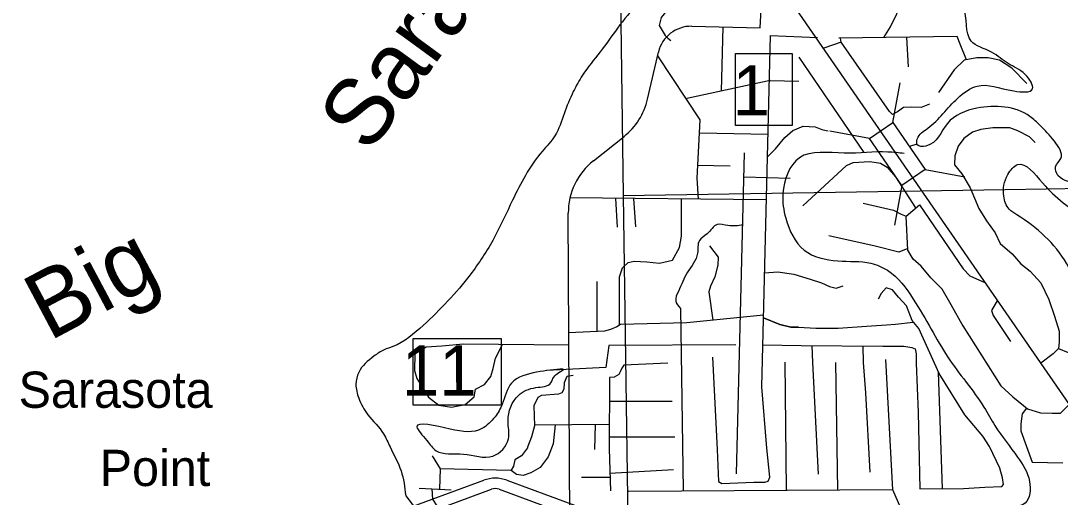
# Model space of a CAD drawing. Extents: x 408847 to 817539, y 923858 to 1151780.
# Drawn here: x 467897 to 477217, y 1070061 to 1074336 of the extents above; entities that cross this region are included whole.
import ezdxf

# ---------------------------------------------------------------- set-up
doc = ezdxf.new("R2010")
doc.units = 0
for name, color, linetype in [('Bridges', 7, 'Continuous'), ('County Route Divided Highway Outline and Fill', 7, 'Continuous'), ('County Routes Highway Center Lines', 7, 'Continuous'), ('Geographic Features Text', 7, 'Continuous'), ('Lakes and Ponds', 7, 'Continuous'), ('Level 12', 7, 'Continuous'), ('Level 42', 7, 'Continuous'), ('Level 43', 7, 'Continuous'), ('Local Roads Improved', 7, 'Continuous'), ('Local Roads Paved', 7, 'Continuous'), ('Masks for Road Features', 7, 'Continuous'), ('Narrow River Creek and Branch and Slough', 7, 'Continuous'), ('Roadshields County Roads', 7, 'Continuous'), ('Section Lines', 7, 'Continuous'), ('State Routes Highway Center Lines', 7, 'Continuous')]:
    doc.layers.add(name, color=color, linetype=linetype)

msp = doc.modelspace()

# ---------------------------------------------------------------- linework, layer by layer
at = {"layer": 'Bridges'}
for p, q in [((475717.2, 1073424.4), (475783.2, 1073780.3)), ((475506.2, 1073279.4), (475150.2, 1073345.5)), ((476007.1, 1073002.4), (476363.1, 1072936.3)), ((475796.1, 1072857.4), (475730.1, 1072501.4))]:
    msp.add_line(p, q, dxfattribs=at)
msp.add_lwpolyline([(475796.1, 1072857.4), (475506.2, 1073279.4), (475717.2, 1073424.4), (476007.1, 1073002.4)], close=True, dxfattribs=at)
at = {"layer": 'County Route Divided Highway Outline and Fill'}
for p, q in [((474527.6, 1074273.1), (474559.6, 1074890.9)), ((473913.6, 1074286.6), (474527.6, 1074273.1)), ((473516.9, 1073632.1), (473614.8, 1074054.4)), ((473032.2, 1073080), (473306.2, 1073298.2)), ((472824.9, 1068888.5), (472806, 1072608.1))]:
    msp.add_line(p, q, dxfattribs=at)
for centre, radius, start, end in [((473907, 1073986.6), 300, 88.73932, 166.95025), ((472932.4, 1073767.5), 600, 308.53571, 346.95005), ((473406, 1072610.7), 600, 128.53564, 180.24549)]:
    msp.add_arc(centre, radius, start, end, dxfattribs=at)
at = {"layer": 'County Routes Highway Center Lines'}
for p, q in [((474527.6, 1074273.1), (474565.7, 1075007.8)), ((473913.6, 1074286.6), (474527.6, 1074273.1)), ((473516.9, 1073632.1), (473614.8, 1074054.4)), ((473032.2, 1073080), (473306.2, 1073298.2)), ((472824.9, 1068888.5), (472806, 1072608.1))]:
    msp.add_line(p, q, dxfattribs=at)
for centre, radius, start, end in [((473907, 1073986.6), 300, 88.73932, 166.95025), ((472932.4, 1073767.5), 600, 308.53571, 346.95005), ((473406, 1072610.7), 600, 128.53564, 180.24549)]:
    msp.add_arc(centre, radius, start, end, dxfattribs=at)
at = {"layer": 'Lakes and Ponds'}
msp.add_line((471348.4, 1070074.7), (472385, 1068728.4), dxfattribs=at)
for points in [[(477806, 1071359.2), (477681.9, 1071311.2), (477651.9, 1071599.5), (477433.6, 1071891.8), (477275.4, 1072156.1), (476829, 1072594.6), (476760.9, 1072644.6), (476710.8, 1072762.8), (476748.9, 1072957), (476835, 1073045.1), (477059.2, 1072880.9), (477245.4, 1072702.7), (477425.6, 1072628.6), (477511.7, 1072756.8), (477405.6, 1072858.9), (477197.4, 1072949), (477175.3, 1073025.1), (477223.4, 1073101.1), (477165.3, 1073255.3), (477037.2, 1073397.5), (476945.1, 1073477.6), (476470.6, 1073551.6), (476206.3, 1073415.5), (476013.2, 1073211.5), (475935.7, 1073223.7), (475935.7, 1073274.7), (476030.1, 1073371.4), (476166.2, 1073501.6), (476298.4, 1073641.7), (476472.6, 1073749.8), (476800.9, 1073705.8), (476969.1, 1073723.8), (476903, 1073854), (476750.9, 1073952.1), (476602.7, 1074054.2), (476418.5, 1074154.3), (476350.4, 1074456.6), (476236.3, 1074586.8), (476050.1, 1074765), (476044.1, 1074881.1), (476006.1, 1075027.2), (475918, 1075299.5), (475859.9, 1075541.8), (475873.9, 1075844.1), (475755.8, 1075682), (475755.8, 1075487.8), (475737.8, 1075207.4), (475711.7, 1075007.2), (475671.7, 1074765), (475689.7, 1074618.8), (475709.7, 1074564.7), (475713.7, 1074440.6), (475437.4, 1074534.7), (475265.2, 1074648.8), (475107.1, 1074855), (474854.8, 1075255.5), (474838.5, 1075446.2), (474950.5, 1075606.9), (475047, 1075577.8), (475169.1, 1075477.7), (475481.5, 1075637.9), (475599.6, 1075810.1), (475607.6, 1076028.3), (475485.5, 1076210.5), (475195.2, 1076168.5), (474978.9, 1076156.5), (475011, 1076334.7), (475165.1, 1076552.9), (475229.2, 1076891.3), (475237.2, 1077169.6), (475233.2, 1077445.9), (475255.2, 1077730.2), (475207.2, 1077990.5), (475267.2, 1078052.6), (475335.4, 1078057.5), (475503.5, 1078014.5), (475643.7, 1077758.2), (475657.7, 1077425.9), (475619.6, 1077101.5), (475561.6, 1076781.2), (475601.6, 1076356.7), (475791.8, 1076064.4), (476020.1, 1076042.4), (476326.4, 1076374.7), (476410.5, 1076627), (476244.3, 1076941.4), (475964, 1077123.6), (475956, 1077335.8), (476006.1, 1077522), (475960, 1077872.4), (475906, 1078098.6), (475873.9, 1078364.9), (475891.9, 1078721.3), (475885.9, 1078919.5), (475871.9, 1079113.7), (475807.4, 1079249.7)], [(474270.9, 1076363.9), (474230.9, 1075963.6), (474082.2, 1075550.6), (473974.9, 1075261.6), (473751.9, 1075046.8), (473553.6, 1074650.4), (473429.7, 1074493.4), (473248, 1074270.4), (473091.1, 1074055.7), (472934.2, 1073849.2), (472851.6, 1073700.5), (472769, 1073502.3), (472686.4, 1073304.1), (472570.8, 1073163.7), (472422.1, 1072948.9), (472306.5, 1072725.9), (472141.3, 1072387.3), (471926.5, 1072056.9), (471505.3, 1071602.7), (471232.8, 1071412.7), (471154.3, 1071383.8), (471063.4, 1071326), (470927.2, 1071181.4), (470902.4, 1071074.1), (470927.2, 1070950.2), (471009.8, 1070801.5), (471150.2, 1070628.1), (471208, 1070512.4), (471307.1, 1070297.7), (471348.4, 1070074.7)], [(472760.9, 1071211), (472522.3, 1071182.7), (472298.2, 1071084.6), (472214.1, 1070894.4), (472150, 1070782.4), (472031.5, 1070676.4), (471745.7, 1070672.3), (471449.5, 1070692.3), (471537.5, 1070570.2), (471621.6, 1070478.1), (471865.8, 1070448.1), (472130, 1070430.1), (472270.1, 1070584.2), (472266.1, 1070746.3), (472360.2, 1070974.5), (472516.3, 1071044.6), (472650.4, 1071086.6), (472668.5, 1071124.6), (472764.5, 1071204.7)]]:
    msp.add_spline(points, degree=3, dxfattribs=at)
at = {"layer": 'Level 12'}
for p, q in [((475460.9, 1073152.9), (474876.2, 1074009)), ((475870.4, 1073209.4), (475933.6, 1073231.9)), ((474315.8, 1070272), (474387.8, 1073152.3)), ((474382.4, 1072934.1), (474795, 1072924.8)), ((475716.9, 1070127.9), (475654.8, 1071296.8)), ((474763.9, 1070128.5), (474750.1, 1071272.8)), ((475222.7, 1070124.5), (475204.5, 1071270.8))]:
    msp.add_line(p, q, dxfattribs=at)
at = {"layer": 'Local Roads Improved'}
for p, q in [((474541.8, 1071051), (474618.3, 1074202.7)), ((474618.3, 1074202.7), (475040.8, 1074185.1)), ((473958.6, 1072925), (473969.7, 1072735.5)), ((475741.7, 1072934.6), (475920.9, 1072656.2)), ((475955.9, 1072684.1), (476346.6, 1072109.6)), ((472812, 1071426.3), (471866.7, 1071433.9)), ((474549.8, 1071428.4), (474893.6, 1071423.1)), ((475000.6, 1071270.5), (474992.2, 1071422)), ((475452.8, 1071269.4), (475450, 1071417)), ((474100.4, 1071316), (474140.5, 1070488.9)), ((475051.4, 1070268.3), (475000.6, 1071270.5)), ((474587.3, 1070499.6), (474541.8, 1071051)), ((473172, 1070494.2), (473185.9, 1070117.7)), ((474140.5, 1070488.9), (474154.4, 1070201))]:
    msp.add_line(p, q, dxfattribs=at)
for points in [[(473607.3, 1074022.2), (473986.7, 1073446.3), (473958.6, 1072925)], [(476991.4, 1073242.7), (476943.2, 1073293.5), (476836.2, 1073349.7), (476766.6, 1073373.8), (476614.1, 1073373.8), (476504.4, 1073360.5), (476432.2, 1073336.4), (476354.4, 1073280.7)], [(476991.4, 1073242.7), (476943.2, 1073293.5), (476836.2, 1073349.7), (476766.6, 1073373.8), (476614.1, 1073373.8), (476504.4, 1073360.5), (476432.2, 1073336.4), (476354.4, 1073280.7)], [(476354.4, 1073280.7), (476303.5, 1073211.1), (476271.4, 1073125.5), (476268.7, 1073042.5), (476335.9, 1072962.5)], [(476354.4, 1073280.7), (476303.5, 1073211.1), (476271.4, 1073125.5), (476268.7, 1073042.5), (476335.9, 1072962.5)], [(474909.6, 1072676.6), (475300.3, 1073037.9), (475361.8, 1073064.7), (475508.9, 1073072.7), (475605.3, 1073059.4), (475666.8, 1073021.9), (475741.7, 1072934.6)], [(476335.9, 1072962.5), (476410.8, 1072836.7), (476488.4, 1072652), (476555.3, 1072539.6), (476635.5, 1072432.5), (476678.3, 1072336.2), (476788, 1072245.2), (476865.6, 1072154.2), (476948.6, 1072088.2), (477044.9, 1071983.8), (477114.4, 1071833.9), (477165.3, 1071686.7), (477208.1, 1071550.2), (477208.1, 1071451.1)], [(476349, 1071591.1), (476239.3, 1071786.5), (476159.1, 1071928.4), (476057.4, 1072030.1), (475971.8, 1072134.5), (475899.5, 1072196), (475851.4, 1072276.4), (475835.3, 1072583.9), (475955.9, 1072684.1)], [(476346.6, 1072109.6), (476408.1, 1072048.1), (476548.3, 1071983.3)], [(475950.4, 1071574), (475888.8, 1071645.3), (475838, 1071779.1), (475768.5, 1071856.7), (475714.9, 1071921), (475656.1, 1071939.7), (475613.3, 1071888.9), (475586.5, 1071838)], [(474869.5, 1071586.4), (474801.3, 1071586.3), (474702.3, 1071610.4), (474556.9, 1071670.9)], [(474556.9, 1071670.9), (474702.3, 1071610.4), (474801.3, 1071586.3), (474869.5, 1071586.4)], [(474869.5, 1071586.4), (475027.4, 1071578.4), (475225.3, 1071578.4), (475479.5, 1071597.1), (475658.8, 1071607.8), (475739, 1071613.2), (475899.5, 1071633)], [(476362.6, 1070800.3), (476132.3, 1071169.8), (475950.4, 1071574)], [(471866.7, 1071433.9), (471671.6, 1071415.2), (471532.5, 1071407.2), (471430.8, 1071343), (471428.2, 1071198.4), (471449.6, 1071126.1), (471553.9, 1070957.5), (471644.9, 1070887.9), (471759.9, 1070869.2), (471883, 1070893.3), (471963.3, 1070960.2), (471974, 1071029.8), (472054.2, 1071072.6), (472113.1, 1071144.9), (472131.8, 1071214.5), (472153.2, 1071308.2), (472216.1, 1071431.1)], [(474893.6, 1071423.1), (475626.7, 1071415.1), (475816.6, 1071415.1), (475886.2, 1071404.4), (475915.6, 1071391), (475926.3, 1071348.2), (475926.3, 1071262.5)], [(473699, 1071262.3), (473305.8, 1071246.4), (473287, 1071219.6), (473271, 1071184.8), (473260.3, 1071163.4), (473217.5, 1071136.7), (473177.3, 1071134), (473172, 1070494.2)], [(475514.3, 1070287), (475474.2, 1070996.3), (475452.8, 1071269.4)], [(475926.3, 1071262.5), (475945, 1070819.7), (475958.4, 1070137.1), (476351.7, 1070139.8)], [(476351.7, 1070139.8), (476541.9, 1070152.5), (476694.4, 1070157.8), (476707.8, 1070173.9), (476699.7, 1070235.5), (476675.7, 1070321.1), (476582, 1070516.5), (476523.2, 1070607.5), (476362.6, 1070800.3)], [(474154.4, 1070201), (474181.9, 1070183.5), (474470.9, 1070196.9), (474569.9, 1070196.9), (474599.3, 1070204.9), (474612.7, 1070239.7), (474587.3, 1070499.6)]]:
    msp.add_lwpolyline(points, dxfattribs=at)
at = {"layer": 'Local Roads Paved'}
for p, q in [((474180.6, 1073703.3), (474194.3, 1074280.4)), ((475838, 1074185.1), (475854.1, 1073922.7)), ((475252.1, 1074145.3), (475246.7, 1074180.1)), ((474616.7, 1073799.6), (473856.9, 1073636.3)), ((474618, 1073800), (474872.2, 1073794.7)), ((473985.3, 1073331.2), (474596.8, 1073317.6)), ((474258.2, 1073031.5), (473964.6, 1073036.8)), ((474579.3, 1072729.6), (472821.6, 1072746.5)), ((473230.8, 1072742.6), (473244.2, 1072484.4)), ((473391.3, 1072741.1), (473410.1, 1072486)), ((473066.3, 1071548.2), (473066.3, 1071995.5)), ((476161.7, 1070139.3), (476126.6, 1071182.5)), ((473175.6, 1070922.5), (473739.2, 1070922.5)), ((473173.8, 1070713.8), (472502.9, 1070708.4)), ((473046.3, 1070712.8), (473040.9, 1070488.9)), ((473172.9, 1070604), (473760.6, 1070601.3)), ((473750.4, 1070305.1), (473180.2, 1070272.9)), ((473181.5, 1070238.1), (472923.7, 1070238.1)), ((471468.3, 1070141.8), (471757.2, 1070128.4))]:
    msp.add_line(p, q, dxfattribs=at)
for points in [[(475636.3, 1074185.8), (475696.2, 1074282.8), (475805.9, 1074510.3), (475859.4, 1074641.5), (475870.1, 1074775.3), (475888.8, 1074935.9), (475886.2, 1075075.1)], [(473743.2, 1074532.6), (473665.6, 1074398.7), (473638.8, 1074363.9), (473620.1, 1074294.4), (473673.6, 1074203.3), (473697.7, 1074179.3), (473724.5, 1074157.8), (473724.5, 1074157.8)], [(476375.9, 1073985.2), (476319.6, 1074126.2), (476292.8, 1074195.8), (475233.4, 1074179.7)], [(476044, 1073588.6), (475971.8, 1073556.4), (475880.8, 1073561.8), (475811.3, 1073556.4), (475757.7, 1073519), (475714.9, 1073494.9), (475685.5, 1073521.6), (475252.1, 1074145.3), (475097, 1074088.9)], [(476918.9, 1073772.8), (476785.1, 1073912), (476672.7, 1073981.6), (476571.1, 1074003), (476469.4, 1074003), (476357.1, 1073981.6), (476266.1, 1073896), (476127, 1073692.5)], [(474591.9, 1073115.4), (474663.5, 1073187.1), (474749.1, 1073288.8), (474818.7, 1073350.3), (474912.3, 1073390.5), (475019.3, 1073385.1), (475080.9, 1073361), (475118.3, 1073350.3), (475137.1, 1073347.7)], [(473264.3, 1071602.9), (473264.3, 1072038.3), (473291.1, 1072118.6), (473344.6, 1072166.8), (473398.1, 1072177.5), (473510.4, 1072172.2), (473622.8, 1072161.5), (473740.5, 1072188.2), (473804.7, 1072300.7), (473820.8, 1072402.4), (473820.8, 1072736.9)], [(475450.1, 1072700.7), (475723, 1072636.4), (475792.5, 1072601.6), (475835.3, 1072583.9)], [(475850.5, 1072293.1), (475771.1, 1072259), (475557.1, 1072312.5), (475142.4, 1072406.2)], [(474073.6, 1072316.2), (474151.2, 1072214.5), (474148.5, 1072142.2), (474119.1, 1072037.8), (474081.6, 1071954.8), (474065.6, 1071904), (474101.2, 1071648.8)], [(474564.5, 1072073.6), (474684.9, 1072084.3), (474829.4, 1072062.9), (474973.9, 1072017.3), (475075.5, 1071985.2), (475147.8, 1071950.4), (475209.3, 1071937), (475270.8, 1071958.5)], [(476655.2, 1071828.3), (476600.8, 1071737.6), (476616.8, 1071692), (476772, 1071459.2)], [(474557.4, 1071693.3), (473868.9, 1071626.1), (473275, 1071610.1), (473242.9, 1071588.6), (473184, 1071567.2), (473130.5, 1071551.2), (472811.5, 1071536.3)], [(476343.9, 1071597.5), (476686.4, 1071059.5), (476793.4, 1070960.5), (476889.7, 1070882.8), (476924.5, 1070853.4), (477039.5, 1070818.6), (477143.9, 1070815.9), (477218.8, 1070815.9), (477299.1, 1070894.1)], [(477208.1, 1071451.1), (477202.7, 1071395.8), (477154.6, 1071347.6), (477044.4, 1071263.6)], [(477202.7, 1071395.8), (477288.3, 1071358.3), (477355.2, 1071342.2), (477446.2, 1071288.7), (477526.4, 1071251.2), (477593.3, 1071221.8), (477633.5, 1071216.4), (477700.3, 1071227.1), (477735.1, 1071237.8), (477839.5, 1071243.2)], [(472850.9, 1071152.7), (472794.8, 1071144.7), (472770.7, 1071088.5), (472765.3, 1071029.6), (472749.3, 1070997.5), (472717.2, 1070986.8), (472564.7, 1070973.4), (472532.6, 1070954.6), (472497.8, 1070879.7), (472503.1, 1070700.4), (472476.4, 1070604), (472441.6, 1070510.3), (472439.5, 1070503.1)], [(476915.3, 1070861.2), (476876.3, 1070808.3), (476865.6, 1070720), (476865.6, 1070655.7), (476967.3, 1070374.7), (477239.8, 1070369.1)], [(472688.1, 1070709.9), (472672.2, 1070540.6), (472626.7, 1070422.8), (472554.5, 1070326.5), (472471.6, 1070281), (472402, 1070256.9), (472340.5, 1070264.9), (472292.9, 1070301.3)], [(472439.5, 1070503.1), (472386, 1070430.9), (472327.1, 1070396.1), (472313.7, 1070339.9), (472295, 1070302.4), (472289.6, 1070299.7), (471658.3, 1070315.8)], [(471586, 1070433.6), (471658.3, 1070315.8), (471652.5, 1070133.3)], [(471583.5, 1070136.5), (471589, 1070043.5), (471629.1, 1069984.6), (471663.9, 1069936.5), (471904.7, 1069692.9), (472070.5, 1069553.7), (472199, 1069438.6), (472308.6, 1069363.6), (472455.8, 1069294.9), (472552.1, 1069273.5), (472586.6, 1069270.6)]]:
    msp.add_lwpolyline(points, dxfattribs=at)
at = {"layer": 'Masks for Road Features'}
for points in [[(474306.3, 1074043.5), (474814.4, 1074043.5), (474814.4, 1073394.9), (474306.3, 1073394.9)], [(471415.7, 1071484.2), (472204.1, 1071484.2), (472204.1, 1070888.2), (471415.7, 1070888.2)]]:
    msp.add_lwpolyline(points, close=True, dxfattribs=at)
at = {"layer": 'Narrow River Creek and Branch and Slough'}
for p, q in [((473811.4, 1071755.1), (473836.4, 1070120.5)), ((473170.9, 1071420.9), (473142.8, 1071224.7)), ((474307.8, 1071428.9), (473170.9, 1071420.9)), ((473142.8, 1071224.7), (472612.4, 1071196.7))]:
    msp.add_line(p, q, dxfattribs=at)
msp.add_lwpolyline([(476639.6, 1069969.7), (475786.9, 1069963.7), (475716.9, 1070127.9), (473345, 1070111.8)], dxfattribs=at)
for points in [[(475817.9, 1073145.2), (475672.9, 1073158.3), (475280.5, 1073148.3), (474878.2, 1073106.2), (474730.9, 1072785), (474756.1, 1072563.8), (474922.3, 1072277.6), (475222.5, 1072181.5), (475520.7, 1072159.5), (475668.9, 1072097.4), (475899, 1071839.2), (476061.2, 1071569), (476209.3, 1071318.8), (476533.5, 1070868.5), (476632.5, 1070703.4), (476835.8, 1070420.1), (476941.9, 1070201.9), (476901.8, 1070007.8), (476779.7, 1069971.8), (476639.6, 1069969.7)], [(474371.6, 1072503.3), (474237.7, 1072497.7), (474141.6, 1072507.8), (474051.6, 1072423.7), (473981.5, 1072363.6), (473965.5, 1072249.5), (473875.4, 1072079.4), (473793.4, 1071907.3), (473769.3, 1071821.2), (473811.4, 1071755.1)]]:
    msp.add_spline(points, degree=3, dxfattribs=at)
at = {"layer": 'Roadshields County Roads'}
for p, q in [((471269.2, 1069926.8), (472048.6, 1070213.1)), ((472255.5, 1070213.1), (473033.5, 1069927.3)), ((471303.7, 1069832.9), (472117.6, 1070131.9)), ((472186.5, 1070131.9), (472999, 1069833.4))]:
    msp.add_line(p, q, dxfattribs=at)
for centre, radius, start, end in [((472152, 1069931.5), 300, 69.82698, 110.17301), ((472152, 1070038), 100, 69.82699, 110.17298)]:
    msp.add_arc(centre, radius, start, end, dxfattribs=at)
at = {"layer": 'Section Lines'}
for p, q in [((473222.2, 1078290.8), (473298.8, 1072769.3)), ((473298.8, 1072769.3), (476722.9, 1072822.3)), ((476723.3, 1072822.3), (477090.3, 1072827.9)), ((477090.8, 1072828), (477467.6, 1072833.8)), ((473298.8, 1072769.3), (473365.8, 1067936.7))]:
    msp.add_line(p, q, dxfattribs=at)
at = {"layer": 'State Routes Highway Center Lines'}
msp.add_lwpolyline([(478505, 1069139.5), (478094.3, 1069740.2), (474656.9, 1074727.5)], dxfattribs=at)

# ---------------------------------------------------------------- texts
at = {"layer": 'Geographic Features Text'}
for s, p in [('Sarasota', (467877.2, 1070863)), ('Point', (468604.8, 1070161.1))]:
    msp.add_text(s, height=325, rotation=0.00054, dxfattribs=at).set_placement(p)
at = {"layer": 'Level 42'}
for s, rotation, p in [('Sarasota', 53.7914, (471017.4, 1073132.1)), ('Big', 27.98589, (468150.8, 1071456.9))]:
    msp.add_text(s, height=600, rotation=rotation, dxfattribs=at).set_placement(p)
at = {"layer": 'Level 43'}
for s, p in [('1', (474278.5, 1073487.1)), ('11', (471315, 1070973.5))]:
    msp.add_text(s, height=450, rotation=0.00054, dxfattribs=at).set_placement(p)

doc.saveas('drawing.dxf')
